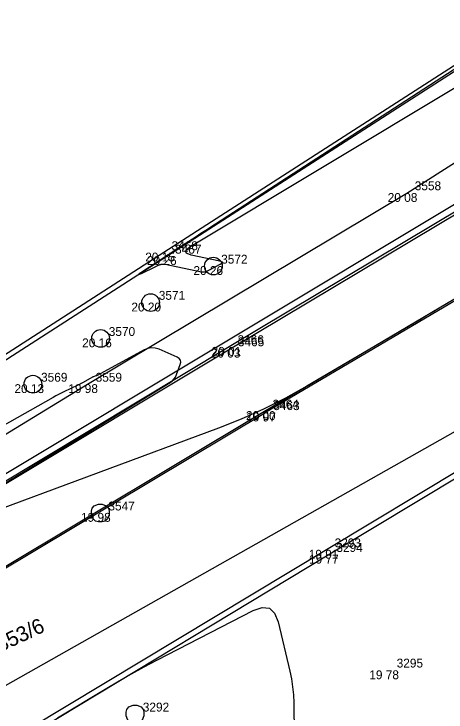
# Model space of a CAD drawing. Extents: x -702257 to -701487, y -1009871 to -1008841.
# Drawn here: x -702115.22 to -702103.04, y -1009693.87 to -1009674.19 of the extents above; entities that cross this region are included whole.
import ezdxf

# ---------------------------------------------------------------- set-up
doc = ezdxf.new("R2010")
doc.units = 0
for name, color, linetype in [('Ex_Major Contours', 7, 'Continuous'), ('Ex_Minor Contours', 7, 'Continuous'), ('Z_body', 7, 'Continuous'), ('Z_body_cisla', 7, 'Continuous'), ('Z_body_vysky_redukovane', 7, 'Continuous'), ('Z_katastr_cisla_pozemkova', 7, 'Continuous'), ('Z_katastr_hranice', 7, 'Continuous'), ('Z_komunikace', 7, 'Continuous'), ('Z_obruba', 7, 'Continuous'), ('Z_rozhranni', 7, 'Continuous'), ('Z_site_kanalizace_znaky', 7, 'Continuous'), ('Z_zelen_jednotliva', 7, 'Continuous')]:
    doc.layers.add(name, color=color, linetype=linetype)

# ---------------------------------------------------------------- blocks, each defined once
blk = doc.blocks.new('POINT_DISPLAY')
blk.add_line((0, 0), (0, 0))
blk = doc.blocks.new('Z620')
for p, q in [((-0.23, 0.13), (-0.17, 0.2)), ((-0.17, 0.2), (-0.05, 0.25)), ((-0.05, 0.25), (0.05, 0.25)), ((0.05, 0.25), (0.17, 0.2)), ((0.17, 0.2), (0.23, 0.13)), ((-0.25, 0.05), (-0.23, 0.13)), ((-0.25, -0.05), (-0.25, 0.05)), ((0.23, 0.13), (0.25, 0.05)), ((0.25, 0.05), (0.25, -0.05)), ((-0.2, -0.17), (-0.25, -0.05)), ((-0.13, -0.23), (-0.2, -0.17)), ((0.2, -0.17), (0.13, -0.23)), ((0.25, -0.05), (0.2, -0.17)), ((-0.05, -0.25), (-0.13, -0.23)), ((0.05, -0.25), (-0.05, -0.25)), ((0.13, -0.23), (0.05, -0.25))]:
    blk.add_line(p, q)
blk = doc.blocks.new('Z10001')
blk.add_circle((0, 0), 0.25)

msp = doc.modelspace()

# ---------------------------------------------------------------- linework, layer by layer
at = {"layer": 'Ex_Major Contours'}
for points in [[(-702102.986, -1009682.345), (-702103.184, -1009682.462), (-702103.383, -1009682.58), (-702103.581, -1009682.697), (-702103.78, -1009682.814), (-702106.966, -1009684.688), (-702107.569, -1009685.025), (-702108.186, -1009685.335), (-702108.816, -1009685.617), (-702109.459, -1009685.872), (-702116.256, -1009688.39)], [(-702116.443, -1009688.004), (-702110.822, -1009684.584), (-702110.762, -1009684.541), (-702110.711, -1009684.489), (-702110.671, -1009684.429), (-702110.64, -1009684.361), (-702110.535, -1009684.074), (-702110.521, -1009684.007), (-702110.531, -1009683.951), (-702110.565, -1009683.905), (-702110.623, -1009683.869), (-702111.132, -1009683.647), (-702111.239, -1009683.612), (-702111.346, -1009683.604), (-702111.451, -1009683.621), (-702111.555, -1009683.665), (-702112.875, -1009684.381), (-702112.886, -1009684.386), (-702112.897, -1009684.391), (-702112.908, -1009684.395), (-702112.919, -1009684.399), (-702112.965, -1009684.414), (-702112.977, -1009684.418), (-702112.988, -1009684.422), (-702112.999, -1009684.427), (-702113.009, -1009684.432), (-702113.079, -1009684.47), (-702113.094, -1009684.478), (-702113.109, -1009684.487), (-702113.124, -1009684.495), (-702113.139, -1009684.504), (-702113.294, -1009684.594), (-702113.325, -1009684.612), (-702113.356, -1009684.629), (-702113.388, -1009684.645), (-702113.42, -1009684.66), (-702113.816, -1009684.848), (-702113.893, -1009684.884), (-702113.969, -1009684.923), (-702114.044, -1009684.962), (-702114.118, -1009685.003), (-702119.705, -1009688.152)]]:
    msp.add_lwpolyline(points, dxfattribs=at)
at = {"layer": 'Ex_Minor Contours'}
for points in [[(-702102.487, -1009675.546), (-702109.536, -1009680.115), (-702109.674, -1009680.204), (-702109.812, -1009680.294), (-702109.951, -1009680.383), (-702110.089, -1009680.473), (-702110.703, -1009680.871), (-702110.811, -1009680.941), (-702110.918, -1009681.011), (-702111.025, -1009681.082), (-702111.132, -1009681.152), (-702111.642, -1009681.487), (-702111.691, -1009681.521), (-702111.706, -1009681.536), (-702111.686, -1009681.531), (-702111.631, -1009681.506), (-702111.226, -1009681.31), (-702111.214, -1009681.304), (-702111.201, -1009681.298), (-702111.188, -1009681.292), (-702111.175, -1009681.286), (-702111.122, -1009681.263), (-702111.11, -1009681.258), (-702111.096, -1009681.254), (-702111.083, -1009681.251), (-702111.069, -1009681.249), (-702111.014, -1009681.242), (-702111, -1009681.241), (-702110.987, -1009681.241), (-702110.973, -1009681.242), (-702110.959, -1009681.244), (-702109.938, -1009681.462), (-702109.917, -1009681.466), (-702109.895, -1009681.466), (-702109.874, -1009681.464), (-702109.853, -1009681.458), (-702109.769, -1009681.432), (-702109.748, -1009681.425), (-702109.728, -1009681.417), (-702109.708, -1009681.408), (-702109.688, -1009681.398), (-702109.404, -1009681.244), (-702109.365, -1009681.217), (-702109.353, -1009681.194), (-702109.371, -1009681.175), (-702109.416, -1009681.16), (-702110.225, -1009680.987), (-702110.343, -1009680.948), (-702110.389, -1009680.897), (-702110.362, -1009680.834), (-702110.263, -1009680.758), (-702102.732, -1009676.24)], [(-702114, -1009694.034), (-702112.609, -1009693.203), (-702112.26, -1009692.997), (-702111.907, -1009692.798), (-702111.552, -1009692.603), (-702111.193, -1009692.415), (-702108.474, -1009691.01), (-702108.221, -1009690.923), (-702108.02, -1009690.947), (-702107.871, -1009691.084), (-702107.773, -1009691.332), (-702107.446, -1009692.719), (-702107.4, -1009692.941), (-702107.365, -1009693.164), (-702107.343, -1009693.389), (-702107.333, -1009693.616), (-702107.318, -1009694.525)]]:
    msp.add_lwpolyline(points, dxfattribs=at)
at = {"layer": 'Z_katastr_hranice'}
for p, q in [((-702123.76, -1009692.13), (-702093.87, -1009674.19)), ((-702094.22, -1009681.12), (-702124.35, -1009698.15))]:
    msp.add_line(p, q, dxfattribs=at)
at = {"layer": 'Z_komunikace'}
for p, q in [((-702106.36, -1009689.44), (-702098.79, -1009684.89)), ((-702114.69, -1009694.46), (-702106.36, -1009689.44))]:
    msp.add_line(p, q, dxfattribs=at)
at = {"layer": 'Z_obruba'}
for p, q in [((-702102.13, -1009675.21), (-702111, -1009680.92)), ((-702110.91, -1009681.02), (-702102.06, -1009675.33)), ((-702100.83, -1009678.6), (-702109.15, -1009683.58)), ((-702109.13, -1009683.63), (-702100.81, -1009678.66)), ((-702111, -1009680.92), (-702119.64, -1009686.46)), ((-702119.56, -1009686.57), (-702110.91, -1009681.02)), ((-702108.16, -1009685.39), (-702101.8, -1009681.63)), ((-702101.77, -1009681.68), (-702108.13, -1009685.43)), ((-702109.15, -1009683.58), (-702118.4, -1009689.13)), ((-702118.36, -1009689.17), (-702109.13, -1009683.63)), ((-702098.86, -1009684.75), (-702106.41, -1009689.3)), ((-702117.42, -1009690.94), (-702108.16, -1009685.39)), ((-702117.4, -1009690.97), (-702108.13, -1009685.43)), ((-702106.41, -1009689.3), (-702114.77, -1009694.33))]:
    msp.add_line(p, q, dxfattribs=at)
at = {"layer": 'Z_rozhranni'}
for p, q in [((-702104.14, -1009679.24), (-702098.11, -1009675.4)), ((-702113.15, -1009684.63), (-702104.14, -1009679.24)), ((-702122.36, -1009690.25), (-702113.15, -1009684.63))]:
    msp.add_line(p, q, dxfattribs=at)

# ---------------------------------------------------------------- block references
at = {"layer": 'Z_body'}
for p in [(-702104.14, -1009679.24), (-702111, -1009680.92), (-702110.91, -1009681.02), (-702109.6, -1009681.3), (-702111.37, -1009682.33), (-702112.78, -1009683.34), (-702109.15, -1009683.58), (-702109.13, -1009683.63), (-702114.69, -1009684.63), (-702113.15, -1009684.63), (-702108.16, -1009685.39), (-702108.13, -1009685.43), (-702112.79, -1009688.26), (-702106.41, -1009689.3), (-702106.36, -1009689.44), (-702104.66, -1009692.7)]:
    msp.add_blockref('POINT_DISPLAY', p, dxfattribs=at)
at = {"layer": 'Z_site_kanalizace_znaky'}
for p in [(-702112.79, -1009688.26), (-702111.81, -1009693.93)]:
    msp.add_blockref('Z620', p, dxfattribs=at)
at = {"layer": 'Z_zelen_jednotliva'}
for p in [(-702109.6, -1009681.3), (-702111.37, -1009682.33), (-702112.78, -1009683.34), (-702114.69, -1009684.63)]:
    msp.add_blockref('Z10001', p, dxfattribs=at)

# ---------------------------------------------------------------- texts
at = {"layer": 'Z_body_cisla'}
for s, p in [('3558', (-702103.92, -1009679.16)), ('3468', (-702110.78, -1009680.85)), ('3467', (-702110.68, -1009680.95)), ('3572', (-702109.38, -1009681.23)), ('3571', (-702111.14, -1009682.25)), ('3570', (-702112.55, -1009683.27)), ('3466', (-702108.92, -1009683.5)), ('3465', (-702108.91, -1009683.56)), ('3569', (-702114.46, -1009684.56)), ('3559', (-702112.92, -1009684.56)), ('3464', (-702107.93, -1009685.32)), ('3463', (-702107.91, -1009685.36)), ('3547', (-702112.56, -1009688.19)), ('3293', (-702106.18, -1009689.23)), ('3294', (-702106.13, -1009689.36)), ('3295', (-702104.43, -1009692.62)), ('3292', (-702111.59, -1009693.86))]:
    msp.add_text(s, height=0.25, dxfattribs=at).set_placement(p)
at = {"layer": 'Z_body_vysky_redukovane'}
for s, p in [('20 08', (-702104.682, -1009679.49)), ('20 15', (-702111.521, -1009681.17)), ('20 26', (-702111.473, -1009681.27)), ('20 26', (-702110.162, -1009681.55)), ('20 20', (-702111.912, -1009682.58)), ('20 16', (-702113.301, -1009683.59)), ('20 01', (-702109.65, -1009683.83)), ('20 03', (-702109.672, -1009683.88)), ('20 13', (-702115.211, -1009684.88)), ('19 98', (-702113.692, -1009684.88)), ('20 00', (-702108.681, -1009685.64)), ('19 97', (-702108.672, -1009685.68)), ('19 98', (-702113.332, -1009688.51)), ('19 91', (-702106.91, -1009689.55)), ('19 77', (-702106.902, -1009689.69)), ('19 78', (-702105.202, -1009692.95))]:
    msp.add_text(s, height=0.25, dxfattribs=at).set_placement(p)
at = {"layer": 'Z_katastr_cisla_pozemkova'}
msp.add_text('853/6', height=0.425, rotation=25, dxfattribs=at).set_placement((-702115.611, -1009692.193))

doc.saveas('drawing.dxf')
